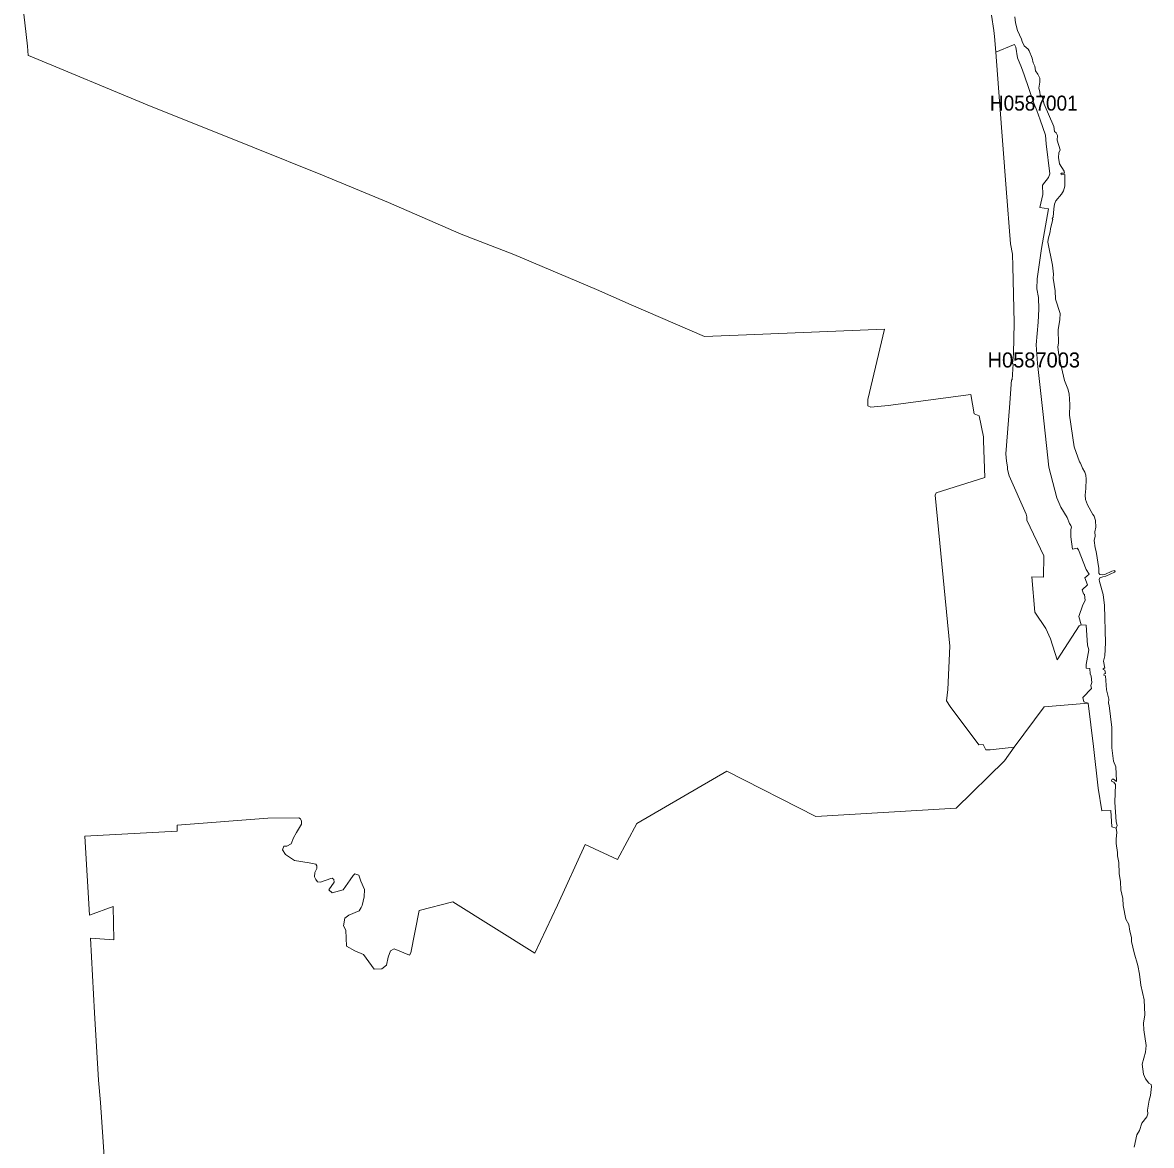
# Model space of a CAD drawing. Extents: x 369010 to 739155, y 6377141 to 6616555.
# Drawn here: x 681876 to 689410, y 6483905 to 6491399 of the extents above; entities that cross this region are included whole.
import ezdxf
from ezdxf.enums import TextEntityAlignment as Align

# ---------------------------------------------------------------- set-up
doc = ezdxf.new("R2010")
doc.units = 0
doc.header["$LTSCALE"] = 40
doc.layers.add('1', color=7, linetype='Continuous', lineweight=13)
doc.layers.add('2', color=7, linetype='Continuous')

msp = doc.modelspace()

# ---------------------------------------------------------------- linework, layer by layer
at = {"layer": '1'}
for points in [[(687966.36, 6488244.32), (687974.31, 6488259.38), (688299.19, 6488363.65), (688289.76, 6488607.93), (688289.76, 6488635.07), (688260.13, 6488773.77), (688226.37, 6488787.67), (688205.19, 6488917.59), (687653.73, 6488842.61), (687537.87, 6488831.69), (687516.19, 6488841.13), (687517.52, 6488883.33), (687628.07, 6489352.2), (686707.21, 6489315.13), (686428, 6489304.54), (685938.11, 6489514.56), (685706.74, 6489616.68), (685155.28, 6489850.2), (684802.76, 6489986.08), (684318.82, 6490198.59), (683876.6, 6490381.31), (683411.86, 6490568.33), (682706.32, 6490849.19), (681926.3, 6491175.06), (681913.22, 6491179.86), (681908.59, 6491241.6), (681875.65, 6491532.72)], [(681875.65, 6491532.72), (681908.59, 6491241.6), (681913.22, 6491179.86), (681926.3, 6491175.06), (682706.32, 6490849.19), (683411.86, 6490568.33), (683876.6, 6490381.31), (684318.82, 6490198.59), (684802.76, 6489986.08), (685155.28, 6489850.2), (685706.74, 6489616.68), (685938.11, 6489514.56), (686428, 6489304.54), (686707.21, 6489315.13), (687628.07, 6489352.2), (687517.52, 6488883.33), (687516.19, 6488841.13), (687537.87, 6488831.69), (687653.73, 6488842.61), (688205.19, 6488917.59), (688226.37, 6488787.67), (688260.13, 6488773.77), (688289.76, 6488635.07), (688289.76, 6488607.93), (688299.19, 6488363.65), (687974.31, 6488259.38), (687966.36, 6488244.32), (688065.17, 6487236.4), (688050.94, 6486947.59), (688042.66, 6486871.63), (688066, 6486833.4), (688257.98, 6486578.35), (688287.28, 6486580.01), (688303.99, 6486544.59), (688333.62, 6486544.76), (688493.66, 6486562.96), (688695.08, 6486831.74), (688988.52, 6486856.57), (688959.72, 6486865.01), (688952.27, 6486894.96), (689009.04, 6486953.55), (689004.9, 6486973.91), (689011.69, 6486995.26), (689007.05, 6487037.79), (689000.76, 6487052.85), (688998.28, 6487087.44), (688973.95, 6487089.27), (688974.78, 6487114.26), (688991.83, 6487213.06), (688983.06, 6487243.52), (688974.61, 6487377.08), (688942.18, 6487380.22), (688928.77, 6487372.11), (688781.8, 6487144.87), (688735.79, 6487285.39), (688705.67, 6487355.56), (688631.86, 6487463.64), (688612.49, 6487700.31), (688689.12, 6487698.15)], [(688343.22, 6491447.98), (688358.61, 6491346.52), (688363.24, 6491305.81), (688371.02, 6491201.05), (688489.69, 6491250.37), (688496.47, 6491253.68), (688504.25, 6491233.98), (688515.84, 6491164.3), (688542.48, 6491100.25), (688559.7, 6491050.93), (688624.91, 6490861.6), (688645.59, 6490811.45), (688667.27, 6490749.55), (688704.18, 6490646.61), (688708.32, 6490589.51), (688732.98, 6490390.24), (688723.71, 6490365.75), (688683.33, 6490313.78), (688685.81, 6490251.38)], [(688689.12, 6487698.15), (688691.11, 6487839.16), (688578.89, 6488077.66), (688578.07, 6488101.32), (688573.93, 6488118.7), (688459.57, 6488373.41), (688449.31, 6488415.28), (688448.81, 6488433.32), (688441.69, 6488471.72), (688438.05, 6488520.54), (688461.88, 6488829.87), (688476.45, 6489014.41), (688480.42, 6489014.24), (688487.37, 6489120.83), (688483.4, 6489120.99), (688489.36, 6489187.86), (688493.99, 6489394.07), (688484.89, 6489773.57), (688482.08, 6489853.84), (688469.17, 6489921.87), (688439.87, 6490292.76), (688395.02, 6490873.68), (688371.02, 6491201.05), (688363.24, 6491305.81), (688358.61, 6491346.52), (688343.22, 6491447.98)], [(689082.85, 6487712.88), (689065.15, 6487715.37), (689059.19, 6487724.14), (689059.19, 6487755.25), (689041.81, 6487868.79), (689033.53, 6487892.95), (689028.57, 6487943.1), (689034.03, 6487970.41), (689032.38, 6488000.2), (689038.33, 6488031.81), (689036.51, 6488075.34), (689028.4, 6488103.64), (689018.64, 6488116.22), (688983.55, 6488179.94), (688970.97, 6488215.02), (688967.5, 6488245.64), (688972.63, 6488288.34), (688974.12, 6488350.74), (688971.3, 6488379.2), (688965.51, 6488398.57), (688949.95, 6488424.72), (688936.55, 6488457.49), (688929.1, 6488466.42), (688894.01, 6488568.54), (688862.73, 6488778.9), (688865.05, 6488850.39), (688862.07, 6488920.4), (688851.65, 6488955.32), (688829.8, 6489009.11), (688803.15, 6489125.79), (688797.19, 6489169.49), (688792.06, 6489178.42), (688786.27, 6489233.87), (688790.57, 6489260.35), (688787.26, 6489349.22), (688798.52, 6489417.58), (688801, 6489457.3), (688770.05, 6489552.13), (688766.58, 6489608.9), (688754.99, 6489693.31), (688755.65, 6489720.61), (688748.87, 6489780.86), (688718.75, 6489934.28), (688720.07, 6489952.98), (688734.8, 6490003.29), (688736.12, 6490024.48), (688751.35, 6490085.55), (688747.71, 6490091.84), (688754.99, 6490099.62), (688758.47, 6490155.56), (688764.26, 6490187.5), (688772.7, 6490209.68), (688810.93, 6490253.21), (688823.51, 6490276.38), (688831.62, 6490307.66), (688831.62, 6490385.11), (688813.08, 6490382.46), (688808.12, 6490384.12), (688806.46, 6490389.08), (688810.1, 6490392.89), (688829.47, 6490394.55), (688827.32, 6490407.29), (688797.19, 6490456.28), (688790.57, 6490498.48), (688791.24, 6490530.42), (688800.67, 6490550.45), (688780.98, 6490613.84), (688784.12, 6490645.12), (688774.02, 6490663.16), (688764.26, 6490672.92), (688757.8, 6490704.87), (688695.08, 6490854.32), (688680.68, 6490905.13), (688667.27, 6490915.06), (688665.45, 6490936.57), (688658.5, 6490960.73), (688665.45, 6491001.95), (688664.63, 6491028.43), (688652.21, 6491053.91), (688635.5, 6491077.42), (688631.03, 6491108.7), (688620.93, 6491129.55), (688613.15, 6491161.33), (688593.62, 6491209.65), (688586.67, 6491222.07), (688560.69, 6491243.58), (688547.28, 6491272.38), (688543.48, 6491288.76), (688515.51, 6491346.86), (688502.76, 6491396.51), (688497.63, 6491438.38)], [(688685.81, 6490251.38), (688665.62, 6490164.5), (688722.72, 6490155.56), (688675.88, 6489891.08), (688648.41, 6489688.17), (688646.26, 6489622.3), (688656.68, 6489563.38), (688659, 6489486.92), (688653.04, 6489399.37), (688640.63, 6489247.27), (688649.9, 6489123.81), (688685.65, 6488802.56), (688724.7, 6488430.84), (688779.65, 6488226.44), (688806.46, 6488165.04), (688847.18, 6488095.03), (688862.73, 6488054.98), (688871.84, 6488041.74), (688875.64, 6488031.81), (688872.83, 6488016.58), (688873, 6487966.44), (688882.76, 6487884.02), (688913.54, 6487891.79), (688923.31, 6487879.05), (688975.44, 6487749.3), (688993.48, 6487716.86), (688979.08, 6487704.44), (688965.35, 6487692.69), (688984.21, 6487646.85), (688947.14, 6487613.09), (688955.91, 6487586.27), (688963.2, 6487581.31), (688967.33, 6487541.75), (688951.44, 6487512.62), (688926.45, 6487434.84), (688942.18, 6487380.22), (688974.61, 6487377.08), (688983.06, 6487243.52), (688991.83, 6487213.06), (688974.78, 6487114.26), (688973.95, 6487089.27), (688998.28, 6487087.44), (689000.76, 6487052.85), (689007.05, 6487037.79), (689011.69, 6486995.26), (689004.9, 6486973.91), (689009.04, 6486953.55), (688952.27, 6486894.96), (688959.72, 6486865.01), (688988.52, 6486856.57), (689023.94, 6486568.09), (689053.56, 6486290.21), (689078.05, 6486137.95), (689138.3, 6486140.76), (689144.75, 6486030.87), (689175.04, 6486021.6), (689181.49, 6486039.47), (689175.7, 6486063.64), (689166.93, 6486196.21), (689171.07, 6486313.22), (689159.15, 6486329.11), (689146.24, 6486333.08), (689142.6, 6486339.86), (689147.57, 6486349.13), (689156.34, 6486349.79), (689176.03, 6486334.73), (689177.52, 6486338.04), (689171.56, 6486432.05), (689157.83, 6486468.79), (689145.58, 6486558.16), (689145.25, 6486694.04), (689128.2, 6486841.67), (689123.9, 6486856.24), (689126.55, 6486882.55), (689110.99, 6486945.11), (689103.71, 6487039.78), (689093.28, 6487042.76), (689095.76, 6487051.37), (689102.88, 6487055.34), (689099.74, 6487077.85), (689088.48, 6487080.49), (689087.82, 6487086.95), (689092.78, 6487090.76), (689100.07, 6487089.43), (689090.63, 6487136.1), (689099.9, 6487171.69), (689104.04, 6487258.25), (689097.25, 6487508.16), (689088.65, 6487582.47), (689062.66, 6487667.7), (689061.67, 6487681.6), (689065.15, 6487692.03), (689086.83, 6487700.64), (689106.52, 6487703.62), (689163.62, 6487731.92), (689167.26, 6487737.38), (689165.11, 6487742.34), (689145.58, 6487737.71), (689100.07, 6487715.53), (689082.85, 6487712.88)], [(682434.06, 6483632.05), (682395.5, 6484191.95), (682382.59, 6484340.41), (682354.79, 6484789.59), (682328.8, 6485287.92), (682484.71, 6485276), (682481.23, 6485498.94), (682322.35, 6485441.18), (682290.57, 6485968.47), (682907.07, 6486003.23), (682907.24, 6486042.45), (683511.49, 6486088.46), (683720.36, 6486090.78), (683730.46, 6486084.49), (683736.58, 6486069.26), (683736.74, 6486048.91), (683702.98, 6485992.47), (683683.12, 6485957.71), (683669.22, 6485917), (683639.43, 6485903.1), (683619.57, 6485901.11), (683609.8, 6485878.27), (683629.66, 6485846), (683691.23, 6485807.11), (683787.72, 6485790.39), (683831.91, 6485782.28), (683840.02, 6485771.36), (683840.02, 6485753.65), (683825.62, 6485725.84), (683823.63, 6485697.71), (683832.57, 6485679.34), (683844.16, 6485664.28), (683863.52, 6485661.63), (683933.36, 6485687.45), (683942.13, 6485688.61), (683953.89, 6485679.67), (683955.54, 6485661.96), (683919.3, 6485609.83), (683941.8, 6485591.79), (684015.45, 6485610.16), (684061.63, 6485677.52), (684082.48, 6485705.32), (684093.74, 6485718.23), (684120.05, 6485708.3), (684132.96, 6485668.41), (684158.12, 6485612.47), (684155.8, 6485564.15), (684142.06, 6485506.55), (684134.95, 6485491.82), (684121.38, 6485469.81), (684053.68, 6485442.17), (684026.87, 6485421.48), (684017.77, 6485370.84), (684033.82, 6485340.88), (684038.46, 6485234.96), (684093.74, 6485202.69), (684151.17, 6485179.68), (684222.5, 6485080.71), (684273.14, 6485083.03), (684305.42, 6485108.35), (684314.68, 6485161.31), (684331.4, 6485204.17), (684354.74, 6485217.25), (684457.68, 6485174.05), (684466.62, 6485190.93), (684523.39, 6485473.78), (684746.48, 6485530.71), (685294.14, 6485187.62), (685444.91, 6485508.7), (685630.28, 6485914.02), (685846.59, 6485813.56), (685974.69, 6486052.38), (686576.79, 6486401.93), (687171.12, 6486100.21), (688107.04, 6486156.65), (688430.27, 6486471.27), (688493.66, 6486562.96), (688333.62, 6486544.76), (688303.99, 6486544.59), (688287.28, 6486580.01), (688257.98, 6486578.35), (688066, 6486833.4), (688042.66, 6486871.63), (688050.94, 6486947.59), (688065.17, 6487236.4), (687966.36, 6488244.32)], [(689295.69, 6483893.55), (689311.58, 6483975.47), (689331.11, 6484004.93), (689345.84, 6484053.09), (689378.44, 6484095.46), (689385.06, 6484115.49), (689384.73, 6484140.65), (689395.49, 6484206.85), (689403.93, 6484237.96), (689410.06, 6484298.7), (689408.07, 6484310.95), (689393.34, 6484321.38), (689371.16, 6484349.35), (689357.76, 6484380.96), (689347.66, 6484446.33), (689371, 6484527.1), (689374.64, 6484572.78), (689359.91, 6484677.38), (689358.25, 6484720.08), (689365.37, 6484777.17), (689360.9, 6484876.31), (689338.89, 6484974.62), (689330.12, 6485047.61), (689319.36, 6485105.04), (689294.37, 6485189.78), (689277.32, 6485265.25), (689276, 6485292.89), (689264.91, 6485335.92), (689258.45, 6485379.11), (689239.92, 6485415.03), (689222.37, 6485506.88), (689218.24, 6485553.22), (689206.82, 6485609.99), (689204.5, 6485664.61), (689195.4, 6485719.22), (689193.41, 6485792.71), (689183.15, 6485837.39), (689183.15, 6485859.57), (689174.21, 6485919.65), (689174.21, 6485950.93), (689180.01, 6485993.13), (689175.04, 6486021.6), (689144.75, 6486030.87), (689138.3, 6486140.76), (689078.05, 6486137.95), (689053.56, 6486290.21), (689023.94, 6486568.09), (688988.52, 6486856.57), (688695.08, 6486831.74), (688493.66, 6486562.96), (688430.27, 6486471.27), (688107.04, 6486156.65), (687171.12, 6486100.21), (686576.79, 6486401.93), (685974.69, 6486052.38), (685846.59, 6485813.56), (685630.28, 6485914.02), (685444.91, 6485508.7), (685294.14, 6485187.62), (684746.48, 6485530.71)], [(684746.48, 6485530.71), (684523.39, 6485473.78), (684466.62, 6485190.93), (684457.68, 6485174.05), (684354.74, 6485217.25), (684331.4, 6485204.17), (684314.68, 6485161.31), (684305.42, 6485108.35), (684273.14, 6485083.03), (684222.5, 6485080.71), (684151.17, 6485179.68), (684093.74, 6485202.69), (684038.46, 6485234.96), (684033.82, 6485340.88), (684017.77, 6485370.84), (684026.87, 6485421.48), (684053.68, 6485442.17), (684121.38, 6485469.81), (684134.95, 6485491.82), (684142.06, 6485506.55), (684155.8, 6485564.15), (684158.12, 6485612.47), (684132.96, 6485668.41), (684120.05, 6485708.3), (684093.74, 6485718.23), (684082.48, 6485705.32), (684061.63, 6485677.52), (684015.45, 6485610.16), (683941.8, 6485591.79), (683919.3, 6485609.83), (683955.54, 6485661.96), (683953.89, 6485679.67), (683942.13, 6485688.61), (683933.36, 6485687.45), (683863.52, 6485661.63), (683844.16, 6485664.28), (683832.57, 6485679.34), (683823.63, 6485697.71), (683825.62, 6485725.84), (683840.02, 6485753.65), (683840.02, 6485771.36), (683831.91, 6485782.28), (683787.72, 6485790.39), (683691.23, 6485807.11), (683629.66, 6485846), (683609.8, 6485878.27), (683619.57, 6485901.11), (683639.43, 6485903.1), (683669.22, 6485917), (683683.12, 6485957.71), (683702.98, 6485992.47), (683736.74, 6486048.91), (683736.58, 6486069.26), (683730.46, 6486084.49), (683720.36, 6486090.78), (683511.49, 6486088.46), (682907.24, 6486042.45), (682907.07, 6486003.23), (682290.57, 6485968.47), (682322.35, 6485441.18), (682481.23, 6485498.94), (682484.71, 6485276), (682328.8, 6485287.92), (682354.79, 6484789.59), (682382.59, 6484340.41), (682395.5, 6484191.95)], [(682395.5, 6484191.95), (682434.06, 6483632.05)]]:
    msp.add_lwpolyline(points, dxfattribs=at)
msp.add_lwpolyline([(688371.02, 6491201.05), (688395.02, 6490873.68), (688439.87, 6490292.76), (688469.17, 6489921.87), (688482.08, 6489853.84), (688484.89, 6489773.57), (688493.99, 6489394.07), (688489.36, 6489187.86), (688483.4, 6489120.99), (688487.37, 6489120.83), (688480.42, 6489014.24), (688476.45, 6489014.41), (688461.88, 6488829.87), (688438.05, 6488520.54), (688441.69, 6488471.72), (688448.81, 6488433.32), (688449.31, 6488415.28), (688459.57, 6488373.41), (688573.93, 6488118.7), (688578.07, 6488101.32), (688578.89, 6488077.66), (688691.11, 6487839.16), (688689.12, 6487698.15), (688612.49, 6487700.31), (688631.86, 6487463.64), (688705.67, 6487355.56), (688735.79, 6487285.39), (688781.8, 6487144.87), (688928.77, 6487372.11), (688942.18, 6487380.22), (688926.45, 6487434.84), (688951.44, 6487512.62), (688967.33, 6487541.75), (688963.2, 6487581.31), (688955.91, 6487586.27), (688947.14, 6487613.09), (688984.21, 6487646.85), (688965.35, 6487692.69), (688979.08, 6487704.44), (688993.48, 6487716.86), (688975.44, 6487749.3), (688923.31, 6487879.05), (688913.54, 6487891.79), (688882.76, 6487884.02), (688873, 6487966.44), (688872.83, 6488016.58), (688875.64, 6488031.81), (688871.84, 6488041.74), (688862.73, 6488054.98), (688847.18, 6488095.03), (688806.46, 6488165.04), (688779.65, 6488226.44), (688724.7, 6488430.84), (688685.65, 6488802.56), (688649.9, 6489123.81), (688640.63, 6489247.27), (688653.04, 6489399.37), (688659, 6489486.92), (688656.68, 6489563.38), (688646.26, 6489622.3), (688648.41, 6489688.17), (688675.88, 6489891.08), (688722.72, 6490155.56), (688665.62, 6490164.5), (688685.81, 6490251.38), (688683.33, 6490313.78), (688723.71, 6490365.75), (688732.98, 6490390.24), (688708.32, 6490589.51), (688704.18, 6490646.61), (688667.27, 6490749.55), (688645.59, 6490811.45), (688624.91, 6490861.6), (688559.7, 6491050.93), (688542.48, 6491100.25), (688515.84, 6491164.3), (688504.25, 6491233.98), (688496.47, 6491253.68), (688489.69, 6491250.37)], close=True, dxfattribs=at)

# ---------------------------------------------------------------- texts
at = {"layer": '2', "width": 0.95}
msp.add_text('H0587001', height=100, dxfattribs=at).set_placement((688624.9, 6490811.6), align=Align.CENTER)
at = {"layer": '2'}
msp.add_text('H0587003', height=100, dxfattribs=at).set_placement((688624.92, 6489097.24), align=Align.CENTER)

doc.saveas('drawing.dxf')
